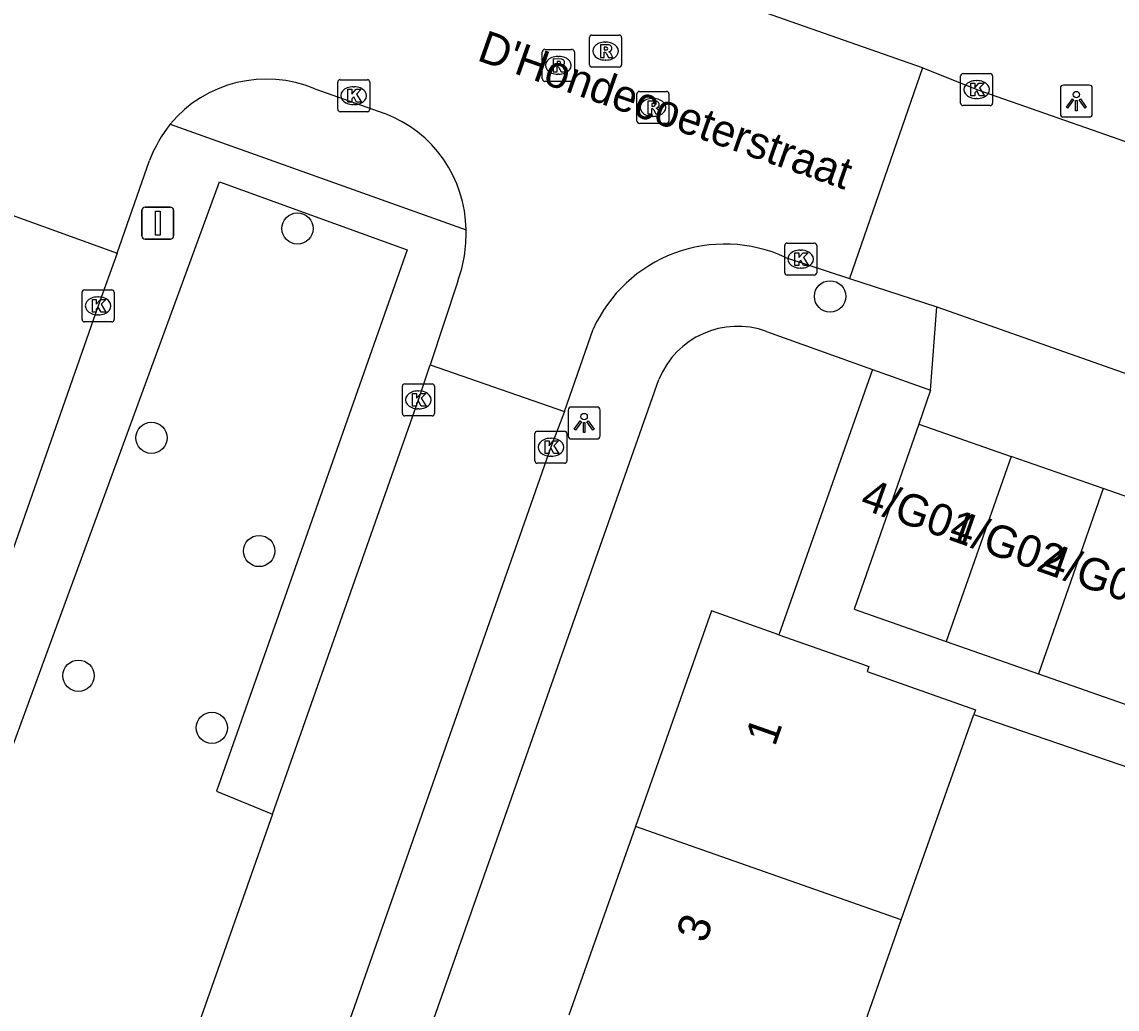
# Model space of a CAD drawing. Extents: x 163268 to 164360, y 381529 to 382285.
# Drawn here: x 163730.1 to 163764.33, y 381767.3 to 381798.14 of the extents above; entities that cross this region are included whole.
import ezdxf

# ---------------------------------------------------------------- set-up
doc = ezdxf.new("R2010")
doc.units = 0
for name, color, linetype in [('IMGEO_Boom', 7, 'Continuous'), ('IMGEO_Groenvoorziening', 7, 'Continuous'), ('IMGEO_Kolk', 7, 'Continuous'), ('IMGEO_Lichtpunt', 7, 'Continuous'), ('IMGEO_Openbare_ruimte_label', 7, 'Continuous'), ('IMGEO_Pand', 7, 'Continuous'), ('IMGEO_Pand_nummerreeks', 7, 'Continuous'), ('IMGEO_Rijbaan_lokaal_open', 7, 'Continuous'), ('IMGEO_Rioolput', 7, 'Continuous'), ('IMGEO_Verkeersbordpaal', 7, 'Continuous'), ('IMGEO_Verkeerseiland_open', 7, 'Continuous'), ('IMGEO_Voetpad_open', 7, 'Continuous')]:
    doc.layers.add(name, color=color, linetype=linetype)

msp = doc.modelspace()

# ---------------------------------------------------------------- linework, layer by layer
at = {"layer": 'IMGEO_Boom'}
for centre in [(163738.713, 381791.684), (163755.359, 381789.564), (163734.15, 381785.144), (163737.515, 381781.608), (163731.869, 381777.712), (163736.039, 381776.083)]:
    msp.add_circle(centre, 0.489, dxfattribs=at)
at = {"layer": 'IMGEO_Groenvoorziening'}
msp.add_lwpolyline([(163727.899, 381776.195), (163729.811, 381775.491), (163736.273, 381793.145), (163742.139, 381791.015), (163736.183, 381774.101), (163737.935, 381773.39)], dxfattribs=at)
at = {"layer": 'IMGEO_Kolk'}
for p, q in [((163739.97, 381795.409), (163739.97, 381796.261)), ((163740.045, 381796.335), (163740.897, 381796.335)), ((163740.971, 381796.261), (163740.971, 381795.409)), ((163759.439, 381795.6), (163759.439, 381796.452)), ((163759.514, 381796.526), (163760.366, 381796.526)), ((163759.927, 381796.306), (163759.952, 381796.306)), ((163760.44, 381796.452), (163760.44, 381795.6)), ((163740.458, 381796.115), (163740.483, 381796.115)), ((163759.95, 381795.746), (163759.925, 381795.746)), ((163740.897, 381795.335), (163740.045, 381795.335)), ((163740.481, 381795.555), (163740.456, 381795.555)), ((163760.366, 381795.526), (163759.514, 381795.526)), ((163753.94, 381790.303), (163753.94, 381791.155)), ((163754.015, 381791.229), (163754.867, 381791.229)), ((163754.941, 381791.155), (163754.941, 381790.303)), ((163754.428, 381791.009), (163754.453, 381791.009)), ((163754.451, 381790.449), (163754.426, 381790.449)), ((163754.867, 381790.229), (163754.015, 381790.229)), ((163732.056, 381789.767), (163732.908, 381789.767)), ((163731.981, 381788.841), (163731.981, 381789.693)), ((163732.469, 381789.547), (163732.494, 381789.547)), ((163732.982, 381789.693), (163732.982, 381788.841)), ((163732.908, 381788.767), (163732.056, 381788.767)), ((163732.492, 381788.987), (163732.467, 381788.987)), ((163741.991, 381785.904), (163741.991, 381786.756)), ((163742.066, 381786.83), (163742.918, 381786.83)), ((163742.992, 381786.756), (163742.992, 381785.904)), ((163742.479, 381786.61), (163742.504, 381786.61)), ((163742.502, 381786.05), (163742.477, 381786.05)), ((163742.918, 381785.83), (163742.066, 381785.83)), ((163746.209, 381785.35), (163747.061, 381785.35)), ((163746.134, 381784.424), (163746.134, 381785.276)), ((163746.622, 381785.13), (163746.647, 381785.13)), ((163747.135, 381785.276), (163747.135, 381784.424)), ((163747.061, 381784.35), (163746.209, 381784.35)), ((163746.645, 381784.57), (163746.62, 381784.57))]:
    msp.add_line(p, q, dxfattribs=at)
for points in [[(163739.97, 381795.409), (163739.97, 381796.261)], [(163740.045, 381796.335), (163740.897, 381796.335)], [(163740.971, 381796.261), (163740.971, 381795.409)], [(163759.439, 381795.6), (163759.439, 381796.452)], [(163759.514, 381796.526), (163760.366, 381796.526)], [(163760.44, 381796.452), (163760.44, 381795.6)], [(163740.291, 381796.035), (163740.414, 381796.035), (163740.414, 381795.884), (163740.544, 381796.035), (163740.708, 381796.035), (163740.562, 381795.884), (163740.715, 381795.635), (163740.563, 381795.635), (163740.478, 381795.799), (163740.414, 381795.732), (163740.414, 381795.635), (163740.291, 381795.635), (163740.291, 381796.035)], [(163759.76, 381796.226), (163759.883, 381796.226), (163759.883, 381796.075), (163760.013, 381796.226), (163760.177, 381796.226), (163760.031, 381796.075), (163760.184, 381795.826), (163760.032, 381795.826), (163759.947, 381795.99), (163759.883, 381795.923), (163759.883, 381795.826), (163759.76, 381795.826), (163759.76, 381796.226)], [(163740.897, 381795.335), (163740.045, 381795.335)], [(163760.366, 381795.526), (163759.514, 381795.526)], [(163753.94, 381790.303), (163753.94, 381791.155)], [(163754.015, 381791.229), (163754.867, 381791.229)], [(163754.941, 381791.155), (163754.941, 381790.303)], [(163754.261, 381790.929), (163754.384, 381790.929), (163754.384, 381790.778), (163754.514, 381790.929), (163754.678, 381790.929), (163754.532, 381790.778), (163754.685, 381790.529), (163754.533, 381790.529), (163754.448, 381790.693), (163754.384, 381790.626), (163754.384, 381790.529), (163754.261, 381790.529), (163754.261, 381790.929)], [(163754.867, 381790.229), (163754.015, 381790.229)], [(163732.056, 381789.767), (163732.908, 381789.767)], [(163731.981, 381788.841), (163731.981, 381789.693)], [(163732.302, 381789.467), (163732.425, 381789.467), (163732.425, 381789.316), (163732.555, 381789.467), (163732.719, 381789.467), (163732.573, 381789.316), (163732.726, 381789.067), (163732.574, 381789.067), (163732.489, 381789.231), (163732.425, 381789.164), (163732.425, 381789.067), (163732.302, 381789.067), (163732.302, 381789.467)], [(163732.982, 381789.693), (163732.982, 381788.841)], [(163732.908, 381788.767), (163732.056, 381788.767)], [(163741.991, 381785.904), (163741.991, 381786.756)], [(163742.066, 381786.83), (163742.918, 381786.83)], [(163742.992, 381786.756), (163742.992, 381785.904)], [(163742.312, 381786.53), (163742.435, 381786.53), (163742.435, 381786.379), (163742.565, 381786.53), (163742.729, 381786.53), (163742.583, 381786.379), (163742.736, 381786.13), (163742.584, 381786.13), (163742.499, 381786.294), (163742.435, 381786.227), (163742.435, 381786.13), (163742.312, 381786.13), (163742.312, 381786.53)], [(163742.918, 381785.83), (163742.066, 381785.83)], [(163746.209, 381785.35), (163747.061, 381785.35)], [(163746.134, 381784.424), (163746.134, 381785.276)], [(163746.455, 381785.05), (163746.578, 381785.05), (163746.578, 381784.899), (163746.708, 381785.05), (163746.872, 381785.05), (163746.726, 381784.899), (163746.879, 381784.65), (163746.727, 381784.65), (163746.642, 381784.814), (163746.578, 381784.747), (163746.578, 381784.65), (163746.455, 381784.65), (163746.455, 381785.05)], [(163747.135, 381785.276), (163747.135, 381784.424)], [(163747.061, 381784.35), (163746.209, 381784.35)]]:
    msp.add_lwpolyline(points, dxfattribs=at)
for centre, start, end in [((163740.047, 381796.259), 91.552, 178.448), ((163740.047, 381796.259), 91.552, 178.448), ((163740.895, 381796.259), 1.552, 88.448), ((163740.895, 381796.259), 1.552, 88.448), ((163759.516, 381796.45), 91.552, 178.448), ((163759.516, 381796.45), 91.552, 178.448), ((163760.364, 381796.45), 1.552, 88.448), ((163760.364, 381796.45), 1.552, 88.448), ((163759.516, 381795.602), 181.552, 268.448), ((163759.516, 381795.602), 181.552, 268.448), ((163760.364, 381795.602), 271.552, 358.448), ((163760.364, 381795.602), 271.552, 358.448), ((163740.047, 381795.411), 181.552, 268.448), ((163740.047, 381795.411), 181.552, 268.448), ((163740.895, 381795.411), 271.552, 358.448), ((163740.895, 381795.411), 271.552, 358.448), ((163754.017, 381791.153), 91.552, 178.448), ((163754.017, 381791.153), 91.552, 178.448), ((163754.865, 381791.153), 1.552, 88.448), ((163754.865, 381791.153), 1.552, 88.448), ((163754.017, 381790.305), 181.552, 268.448), ((163754.017, 381790.305), 181.552, 268.448), ((163754.865, 381790.305), 271.552, 358.448), ((163754.865, 381790.305), 271.552, 358.448), ((163732.058, 381789.691), 91.552, 178.448), ((163732.058, 381789.691), 91.552, 178.448), ((163732.906, 381789.691), 1.552, 88.448), ((163732.906, 381789.691), 1.552, 88.448), ((163732.058, 381788.843), 181.552, 268.448), ((163732.058, 381788.843), 181.552, 268.448), ((163732.906, 381788.843), 271.552, 358.448), ((163732.906, 381788.843), 271.552, 358.448), ((163742.068, 381786.754), 91.552, 178.448), ((163742.068, 381786.754), 91.552, 178.448), ((163742.916, 381786.754), 1.552, 88.448), ((163742.916, 381786.754), 1.552, 88.448), ((163742.068, 381785.906), 181.552, 268.448), ((163742.068, 381785.906), 181.552, 268.448), ((163742.916, 381785.906), 271.552, 358.448), ((163742.916, 381785.906), 271.552, 358.448), ((163746.211, 381785.274), 91.552, 178.448), ((163746.211, 381785.274), 91.552, 178.448), ((163747.059, 381785.274), 1.552, 88.448), ((163747.059, 381785.274), 1.552, 88.448), ((163746.211, 381784.426), 181.552, 268.448), ((163746.211, 381784.426), 181.552, 268.448), ((163747.059, 381784.426), 271.552, 358.448), ((163747.059, 381784.426), 271.552, 358.448)]:
    msp.add_arc(centre, 0.0765, start, end, dxfattribs=at)
for centre, major_axis, ratio, start_param, end_param in [((163759.926, 381796.026), (-0.387, 0.002), 0.722429, 4.712389, 7.853982), ((163759.951, 381796.026), (-0.39, 0.002), 0.717154, 1.570796, 4.712389), ((163740.457, 381795.835), (-0.387, 0.002), 0.722429, 4.712389, 7.853982), ((163740.482, 381795.835), (-0.39, 0.002), 0.717154, 1.570796, 4.712389), ((163754.427, 381790.729), (-0.387, 0.002), 0.722429, 4.712389, 7.853982), ((163754.452, 381790.729), (-0.39, 0.002), 0.717154, 1.570796, 4.712389), ((163732.468, 381789.267), (-0.387, 0.002), 0.722429, 4.712389, 7.853982), ((163732.493, 381789.267), (-0.39, 0.002), 0.717154, 1.570796, 4.712389), ((163742.478, 381786.33), (-0.387, 0.002), 0.722429, 4.712389, 7.853982), ((163742.503, 381786.33), (-0.39, 0.002), 0.717154, 1.570796, 4.712389), ((163746.621, 381784.85), (-0.387, 0.002), 0.722429, 4.712389, 7.853982), ((163746.646, 381784.85), (-0.39, 0.002), 0.717154, 1.570796, 4.712389)]:
    msp.add_ellipse(centre, major_axis=major_axis, ratio=ratio, start_param=start_param, end_param=end_param, dxfattribs=at)
at = {"layer": 'IMGEO_Lichtpunt'}
for p, q in [((163762.557, 381796.071), (163762.557, 381795.264)), ((163762.557, 381796.071), (163762.557, 381795.264)), ((163763.459, 381796.166), (163762.651, 381796.166)), ((163763.459, 381796.166), (163762.651, 381796.166)), ((163763.553, 381795.264), (163763.553, 381796.071)), ((163763.553, 381795.264), (163763.553, 381796.071)), ((163762.651, 381795.17), (163763.459, 381795.17)), ((163762.651, 381795.17), (163763.459, 381795.17)), ((163747.173, 381786.012), (163747.173, 381785.205)), ((163747.173, 381786.012), (163747.173, 381785.205)), ((163748.075, 381786.107), (163747.267, 381786.107)), ((163748.075, 381786.107), (163747.267, 381786.107)), ((163748.169, 381785.205), (163748.169, 381786.012)), ((163748.169, 381785.205), (163748.169, 381786.012)), ((163747.267, 381785.111), (163748.075, 381785.111)), ((163747.267, 381785.111), (163748.075, 381785.111))]:
    msp.add_line(p, q, dxfattribs=at)
for points in [[(163762.931, 381795.735), (163762.97, 381795.707), (163762.782, 381795.445), (163762.744, 381795.472), (163762.931, 381795.735)], [(163763.033, 381795.687), (163763.08, 381795.687), (163763.08, 381795.365), (163763.033, 381795.365), (163763.033, 381795.687)], [(163763.143, 381795.707), (163763.181, 381795.734), (163763.368, 381795.472), (163763.329, 381795.444), (163763.143, 381795.707)], [(163747.547, 381785.676), (163747.586, 381785.648), (163747.398, 381785.386), (163747.36, 381785.413), (163747.547, 381785.676)], [(163747.759, 381785.648), (163747.797, 381785.675), (163747.984, 381785.413), (163747.945, 381785.385), (163747.759, 381785.648)], [(163747.649, 381785.628), (163747.696, 381785.628), (163747.696, 381785.306), (163747.649, 381785.306), (163747.649, 381785.628)]]:
    msp.add_lwpolyline(points, dxfattribs=at)
for centre in [(163763.056, 381795.869), (163747.672, 381785.81)]:
    msp.add_circle(centre, 0.0994, dxfattribs=at)
for centre, start, end in [((163762.651, 381796.071), 90, 180), ((163762.651, 381796.071), 90, 180), ((163763.459, 381796.071), 0, 90), ((163763.459, 381796.071), 0, 90), ((163762.651, 381795.264), 180, 270), ((163762.651, 381795.264), 180, 270), ((163763.459, 381795.264), 270, 0), ((163763.459, 381795.264), 270, 360), ((163747.267, 381786.012), 90, 180), ((163747.267, 381786.012), 90, 180), ((163748.075, 381786.012), 0, 90), ((163748.075, 381786.012), 0, 90), ((163747.267, 381785.205), 180, 270), ((163747.267, 381785.205), 180, 270), ((163748.075, 381785.205), 270, 0), ((163748.075, 381785.205), 270, 360)]:
    msp.add_arc(centre, 0.0946, start, end, dxfattribs=at)
at = {"layer": 'IMGEO_Pand'}
for points in [[(163758.129, 381785.574), (163756.107, 381779.788), (163758.992, 381778.78)], [(163758.129, 381785.574), (163761.014, 381784.566)], [(163761.014, 381784.566), (163758.992, 381778.78)], [(163763.898, 381783.558), (163761.014, 381784.566)], [(163763.898, 381783.558), (163761.876, 381777.772)], [(163766.783, 381782.55), (163763.898, 381783.558)], [(163753.76, 381778.994), (163751.656, 381779.736), (163749.281, 381773.005)], [(163753.76, 381778.994), (163756.372, 381778.073), (163756.572, 381778.002), (163756.517, 381777.845), (163759.9, 381776.641), (163759.849, 381776.496)], [(163758.992, 381778.78), (163761.876, 381777.772)], [(163761.876, 381777.772), (163764.761, 381776.764)], [(163757.586, 381770.079), (163759.849, 381776.496)], [(163749.281, 381773.005), (163747.198, 381767.101)], [(163757.586, 381770.079), (163749.281, 381773.005)], [(163755.503, 381764.175), (163757.586, 381770.079)]]:
    msp.add_lwpolyline(points, dxfattribs=at)
at = {"layer": 'IMGEO_Rijbaan_lokaal_open'}
for points in [[(163758.246, 381796.703), (163740.853, 381802.813), (163726.041, 381807.998)], [(163758.246, 381796.703), (163755.964, 381790.127)], [(163816.213, 381776.322), (163810.767, 381778.175), (163800.522, 381781.766), (163778.368, 381789.58), (163759.961, 381796.019), (163758.267, 381796.696), (163758.246, 381796.703)], [(163739.259, 381796.05), (163741.447, 381795.276)], [(163733.076, 381790.916), (163734.085, 381793.813)], [(163728.949, 381792.401), (163733.076, 381790.916)], [(163733.076, 381790.916), (163732.482, 381789.267), (163727.899, 381776.195)], [(163753.962, 381790.783), (163755.964, 381790.127)], [(163755.964, 381790.127), (163758.692, 381789.233)], [(163743.726, 381790.044), (163742.857, 381787.428)], [(163758.692, 381789.233), (163779.71, 381781.835), (163794.487, 381776.648)], [(163747.057, 381785.97), (163747.956, 381788.54)], [(163737.935, 381773.39), (163742.492, 381786.33), (163742.857, 381787.428)], [(163742.857, 381787.428), (163747.057, 381785.97)], [(163747.057, 381785.97), (163746.635, 381784.85), (163745.593, 381781.889), (163739.668, 381765.046), (163732.844, 381745.637), (163726.548, 381727.766), (163726.164, 381726.628)], [(163737.935, 381773.39), (163735.506, 381766.493), (163728.863, 381747.625), (163727.391, 381743.419)]]:
    msp.add_lwpolyline(points, dxfattribs=at)
for centre, radius, start, end in [((163737.744, 381792.432), 3.922, 67.2785, 140.0835), ((163740.053, 381791.602), 3.929, 0.5489, 69.2191), ((163738.523, 381792.024), 4.785, 142.3212, 158.0479), ((163739.668, 381791.513), 4.316, 340.0936, 1.681), ((163752.072, 381786.682), 4.516, 65.2515, 155.7058)]:
    msp.add_arc(centre, radius, start, end, dxfattribs=at)
at = {"layer": 'IMGEO_Rioolput'}
for p, q in [((163747.842, 381796.802), (163747.842, 381797.654)), ((163747.917, 381797.728), (163748.769, 381797.728)), ((163748.843, 381797.654), (163748.843, 381796.802)), ((163746.441, 381797.283), (163747.293, 381797.283)), ((163748.33, 381797.508), (163748.355, 381797.508)), ((163746.366, 381796.357), (163746.366, 381797.209)), ((163746.854, 381797.063), (163746.879, 381797.063)), ((163747.367, 381797.209), (163747.367, 381796.357)), ((163748.353, 381796.948), (163748.328, 381796.948)), ((163748.769, 381796.728), (163747.917, 381796.728)), ((163747.293, 381796.283), (163746.441, 381796.283)), ((163746.877, 381796.503), (163746.852, 381796.503)), ((163749.398, 381795.968), (163750.25, 381795.968)), ((163749.323, 381795.042), (163749.323, 381795.894)), ((163749.811, 381795.748), (163749.836, 381795.748)), ((163750.324, 381795.894), (163750.324, 381795.042)), ((163750.25, 381794.968), (163749.398, 381794.968)), ((163749.834, 381795.188), (163749.809, 381795.188))]:
    msp.add_line(p, q, dxfattribs=at)
for points in [[(163747.842, 381796.802), (163747.842, 381797.654)], [(163747.917, 381797.728), (163748.769, 381797.728)], [(163748.843, 381797.654), (163748.843, 381796.802)], [(163746.441, 381797.283), (163747.293, 381797.283)], [(163748.431, 381797.426), (163748.179, 381797.428), (163748.179, 381797.028)], [(163748.357, 381797.347), (163748.303, 381797.347), (163748.303, 381797.266)], [(163746.366, 381796.357), (163746.366, 381797.209)], [(163746.955, 381796.981), (163746.703, 381796.983), (163746.703, 381796.583)], [(163747.367, 381797.209), (163747.367, 381796.357)], [(163748.179, 381797.028), (163748.303, 381797.028), (163748.303, 381797.19), (163748.314, 381797.19)], [(163748.303, 381797.266), (163748.355, 381797.266)], [(163748.361, 381797.161), (163748.432, 381797.028), (163748.572, 381797.028), (163748.507, 381797.154)], [(163746.703, 381796.583), (163746.827, 381796.583), (163746.827, 381796.745), (163746.838, 381796.745)], [(163746.881, 381796.902), (163746.827, 381796.902), (163746.827, 381796.821)], [(163746.827, 381796.821), (163746.879, 381796.821)], [(163746.885, 381796.716), (163746.956, 381796.583), (163747.096, 381796.583), (163747.031, 381796.709)], [(163748.769, 381796.728), (163747.917, 381796.728)], [(163747.293, 381796.283), (163746.441, 381796.283)], [(163749.398, 381795.968), (163750.25, 381795.968)], [(163749.323, 381795.042), (163749.323, 381795.894)], [(163749.912, 381795.666), (163749.66, 381795.668), (163749.66, 381795.268)], [(163749.838, 381795.587), (163749.784, 381795.587), (163749.784, 381795.506)], [(163750.324, 381795.894), (163750.324, 381795.042)], [(163749.66, 381795.268), (163749.784, 381795.268), (163749.784, 381795.43), (163749.795, 381795.43)], [(163749.784, 381795.506), (163749.836, 381795.506)], [(163749.842, 381795.401), (163749.913, 381795.268), (163750.053, 381795.268), (163749.988, 381795.394)], [(163750.25, 381794.968), (163749.398, 381794.968)]]:
    msp.add_lwpolyline(points, dxfattribs=at)
for centre, radius, start, end in [((163747.919, 381797.652), 0.0765, 91.552, 178.448), ((163747.919, 381797.652), 0.0765, 91.552, 178.448), ((163748.767, 381797.652), 0.0765, 1.552, 88.448), ((163748.767, 381797.652), 0.0765, 1.552, 88.448), ((163746.443, 381797.207), 0.0765, 91.552, 178.448), ((163746.443, 381797.207), 0.0765, 91.552, 178.448), ((163747.291, 381797.207), 0.0765, 1.552, 88.448), ((163747.291, 381797.207), 0.0765, 1.552, 88.448), ((163748.363, 381797.251), 0.0964, 77.0061, 93.1865), ((163748.377, 381797.308), 0.0378, 276.6634, 79.6772), ((163748.43, 381797.316), 0.109, 350.3612, 89.416), ((163748.428, 381797.316), 0.112, 277.5842, 350.9817), ((163746.954, 381796.871), 0.109, 350.3612, 89.416), ((163748.313, 381797.137), 0.0533, 26.0293, 88.6989), ((163748.339, 381797.455), 0.19, 274.7715, 282.9687), ((163748.412, 381797.101), 0.108, 29.5134, 73.7905), ((163746.837, 381796.692), 0.0533, 26.0293, 88.6989), ((163746.863, 381797.01), 0.19, 274.7715, 282.9687), ((163746.887, 381796.806), 0.0964, 77.0061, 93.1865), ((163746.901, 381796.863), 0.0378, 276.6634, 79.6772), ((163746.952, 381796.871), 0.112, 277.5842, 350.9817), ((163746.936, 381796.656), 0.108, 29.5134, 73.7905), ((163747.919, 381796.804), 0.0765, 181.552, 268.448), ((163747.919, 381796.804), 0.0765, 181.552, 268.448), ((163748.767, 381796.804), 0.0765, 271.552, 358.448), ((163748.767, 381796.804), 0.0765, 271.552, 358.448), ((163746.443, 381796.359), 0.0765, 181.552, 268.448), ((163746.443, 381796.359), 0.0765, 181.552, 268.448), ((163747.291, 381796.359), 0.0765, 271.552, 358.448), ((163747.291, 381796.359), 0.0765, 271.552, 358.448), ((163749.4, 381795.892), 0.0765, 91.552, 178.448), ((163749.4, 381795.892), 0.0765, 91.552, 178.448), ((163750.248, 381795.892), 0.0765, 1.552, 88.448), ((163750.248, 381795.892), 0.0765, 1.552, 88.448), ((163749.844, 381795.491), 0.0964, 77.0061, 93.1865), ((163749.858, 381795.548), 0.0378, 276.6634, 79.6772), ((163749.911, 381795.556), 0.109, 350.3612, 89.416), ((163749.794, 381795.377), 0.0533, 26.0293, 88.6989), ((163749.82, 381795.695), 0.19, 274.7715, 282.9687), ((163749.909, 381795.556), 0.112, 277.5842, 350.9817), ((163749.893, 381795.341), 0.108, 29.5134, 73.7905), ((163749.4, 381795.044), 0.0765, 181.552, 268.448), ((163749.4, 381795.044), 0.0765, 181.552, 268.448), ((163750.248, 381795.044), 0.0765, 271.552, 358.448), ((163750.248, 381795.044), 0.0765, 271.552, 358.448)]:
    msp.add_arc(centre, radius, start, end, dxfattribs=at)
for centre, major_axis, ratio, start_param, end_param in [((163748.329, 381797.228), (-0.387, 0.002), 0.722429, 4.712389, 7.853982), ((163748.354, 381797.228), (-0.39, 0.002), 0.717154, 1.570796, 4.712389), ((163746.853, 381796.783), (-0.387, 0.002), 0.722429, 4.712389, 7.853982), ((163746.878, 381796.783), (-0.39, 0.002), 0.717154, 1.570796, 4.712389), ((163749.81, 381795.468), (-0.387, 0.002), 0.722429, 4.712389, 7.853982), ((163749.835, 381795.468), (-0.39, 0.002), 0.717154, 1.570796, 4.712389)]:
    msp.add_ellipse(centre, major_axis=major_axis, ratio=ratio, start_param=start_param, end_param=end_param, dxfattribs=at)
at = {"layer": 'IMGEO_Verkeersbordpaal'}
for p, q in [((163733.852, 381791.453), (163733.852, 381792.253)), ((163733.852, 381792.253), (163733.852, 381791.453)), ((163733.952, 381792.353), (163734.742, 381792.353)), ((163734.742, 381792.353), (163733.952, 381792.353)), ((163734.842, 381792.253), (163734.842, 381791.453)), ((163734.842, 381791.453), (163734.842, 381792.253)), ((163734.742, 381791.353), (163733.952, 381791.353)), ((163733.952, 381791.353), (163734.742, 381791.353))]:
    msp.add_line(p, q, dxfattribs=at)
msp.add_lwpolyline([(163734.272, 381792.228), (163734.422, 381792.228), (163734.422, 381791.478), (163734.272, 381791.478), (163734.272, 381792.228)], dxfattribs=at)
for centre, start, end in [((163733.952, 381792.253), 90, 180), ((163733.952, 381792.253), 90, 180), ((163734.742, 381792.253), 0, 90), ((163734.742, 381792.253), 360, 90), ((163733.952, 381791.453), 180, 270), ((163733.952, 381791.453), 180, 270), ((163734.742, 381791.453), 270, 0), ((163734.742, 381791.453), 270, 0)]:
    msp.add_arc(centre, 0.1, start, end, dxfattribs=at)
at = {"layer": 'IMGEO_Verkeerseiland_open'}
msp.add_lwpolyline([(163734.736, 381794.949), (163743.982, 381791.64)], dxfattribs=at)
at = {"layer": 'IMGEO_Voetpad_open'}
for points in [[(163758.494, 381786.632), (163758.692, 381789.233)], [(163753.373, 381788.47), (163756.683, 381787.282)], [(163756.683, 381787.282), (163753.76, 381778.994)], [(163756.683, 381787.282), (163758.494, 381786.632)], [(163728.272, 381725.208), (163736.998, 381750), (163750.011, 381786.97)], [(163758.494, 381786.632), (163758.129, 381785.574)], [(163759.849, 381776.496), (163771.532, 381772.501), (163772.137, 381772.294), (163766.06, 381755.118)]]:
    msp.add_lwpolyline(points, dxfattribs=at)
msp.add_arc((163752.472, 381785.971), 2.656, 70.1729, 157.9164, dxfattribs=at)

# ---------------------------------------------------------------- texts
at = {"layer": 'IMGEO_Openbare_ruimte_label'}
msp.add_text("D'Hondecoeterstraat", height=1, rotation=340.6045, dxfattribs=at).set_placement((163744.289, 381796.952))
at = {"layer": 'IMGEO_Pand_nummerreeks'}
for s, rotation, p in [('4/G01', 340.5871, (163756.255, 381782.951)), ('4/G02', 340.5871, (163759.027, 381781.974)), ('4/G03', 340.5871, (163761.915, 381780.956)), ('1', 70.5941, (163753.632, 381775.473)), ('3', 70.5932, (163751.466, 381769.324))]:
    msp.add_text(s, height=1, rotation=rotation, dxfattribs=at).set_placement(p)

doc.saveas('drawing.dxf')
